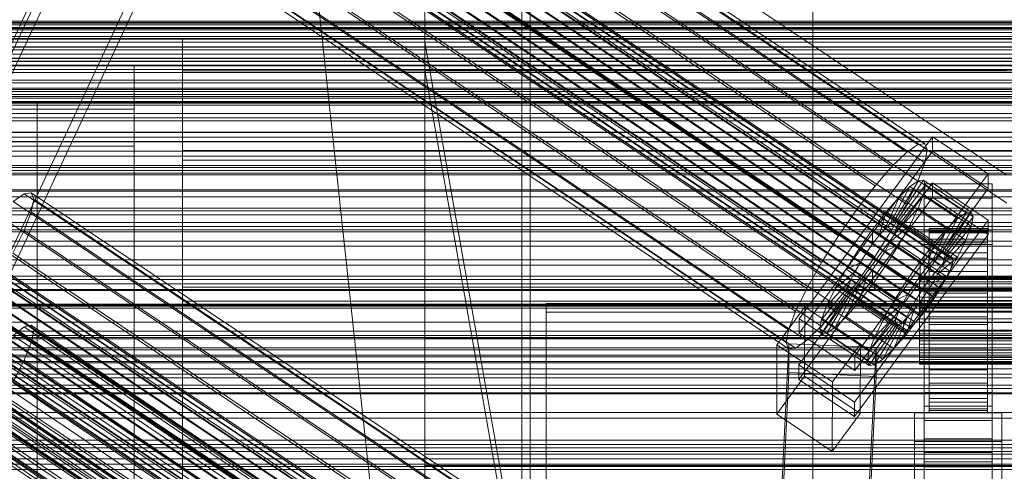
# Model space of a CAD drawing. Header units: millimetres. Extents: x -2233 to 61924, y -68080 to 6847.
# Tile 295 of 656: x -334 to -130, y -33109 to -33016. Entities that reach past the tile are written whole.
import ezdxf

# ---------------------------------------------------------------- set-up
doc = ezdxf.new("R2010")
doc.units = ezdxf.units.MM
for name, color, linetype, lineweight in [('COTAS_P', 1, 'Continuous', 0), ('frontal_C01', 7, 'Continuous', 0), ('frontal_C02', 7, 'Continuous', 0), ('frontal_C02-briq', 7, 'Continuous', 0), ('frontal_C03', 7, 'Continuous', 0), ('frontal_C03-dry', 7, 'Continuous', 0), ('frontal_dosificador', 7, 'Continuous', 0), ('frontal_secador', 7, 'Continuous', 0)]:
    doc.layers.add(name, color=color, linetype=linetype, lineweight=lineweight)
doc.dimstyles.new('R19_100', dxfattribs={"dimtxt": 250, "dimasz": 150, "dimexe": 150, "dimexo": 80, "dimgap": 100, "dimtad": 1, "dimtih": 1, "dimtoh": 1, "dimdsep": 46, "dimcen": 0.09, "dimadec": 0, "dimazin": 0, "dimtfac": 1, "dimtdec": 4, "dimtofl": 0, "dimtmove": 0, "dimatfit": 3, "dimfxl": 1, "dimtolj": 1, "dimtzin": 0, "dimarcsym": 0})

# ---------------------------------------------------------------- blocks, each defined once
blk = doc.blocks.new('DIM_R28_53')
at = {"layer": 'COTAS_P'}
for p, q in [((-150, -32300), (550, -32300)), ((550, -32300), (505, -32450)), ((550, -34900), (550, -32300)), ((550, -32300), (595, -32450)), ((550, -34900), (505, -34750)), ((550, -34900), (595, -34750)), ((-150, -34900), (550, -34900))]:
    blk.add_line(p, q, dxfattribs=at)
blk.add_text('2600 P', height=250, rotation=90, dxfattribs=at).set_placement((450, -33600))

msp = doc.modelspace()

# ---------------------------------------------------------------- linework, layer by layer
at = {"layer": 'frontal_C01'}
for p, q in [((-280.886, -32907.139), (-420.886, -33205.659)), ((-420.886, -33209.973), (-280.886, -32911.453)), ((-439.114, -33242.488), (-299.114, -32943.968)), ((-280.886, -32947.581), (-420.886, -33246.102)), ((-420.886, -33250.415), (-280.886, -32951.895)), ((-300, -33025.623), (-300, -33020.011)), ((-300, -33020.011), (-300, -33026.666)), ((300, -33020.011), (-300, -33020.011)), ((-130, -33020.803), (-250, -33020.803)), ((-250, -33020.803), (-228.298, -33143.494)), ((-250, -33020.803), (-250, -33026.583)), ((-300, -33043.118), (-300, -33025.623)), ((300, -33025.623), (-300, -33025.623)), ((-300, -33026.666), (-300, -33045.133)), ((300, -33026.666), (-300, -33026.666)), ((-228.298, -33149.274), (-250, -33026.583)), ((-250, -33026.583), (-130, -33026.583)), ((-300, -33071.304), (-300, -33043.118)), ((300, -33043.118), (-300, -33043.118)), ((-300, -33045.133), (-300, -33074.154)), ((300, -33045.133), (-300, -33045.133)), ((-300, -33108.261), (-300, -33071.304)), ((300, -33071.304), (-300, -33071.304)), ((-300, -33074.154), (-300, -33111.751)), ((300, -33074.154), (-300, -33074.154)), ((-332.629, -33079.473), (-334.938, -33081.238)), ((-331.181, -33079.124), (-332.629, -33079.473)), ((-332.629, -33079.473), (-148.32, -33203.808)), ((-330.692, -33080.214), (-331.181, -33079.124)), ((-331.181, -33079.124), (-146.872, -33203.459)), ((-334.938, -33081.238), (-150.629, -33205.573)), ((-331.197, -33082.669), (-330.692, -33080.214)), ((-330.692, -33080.214), (-146.383, -33204.548)), ((-356.348, -33083.564), (-142.549, -33227.792)), ((-355.53, -33082.938), (-141.731, -33227.166)), ((-355.017, -33082.814), (-141.218, -33227.043)), ((-354.844, -33083.201), (-141.045, -33227.429)), ((-332.659, -33086.321), (-331.197, -33082.669)), ((-331.197, -33082.669), (-146.887, -33207.003)), ((-357.415, -33084.648), (-143.617, -33228.876)), ((-355.541, -33085.365), (-141.742, -33229.593)), ((-355.022, -33084.07), (-141.224, -33228.299)), ((-337.95, -33084.299), (-153.641, -33208.633)), ((-358.659, -33086.117), (-144.861, -33230.346)), ((-356.363, -33086.995), (-142.565, -33231.223)), ((-334.981, -33090.923), (-332.659, -33086.321)), ((-332.659, -33086.321), (-148.35, -33210.656)), ((-361.332, -33089.791), (-147.533, -33234.02)), ((-146.196, -33232.1), (-359.995, -33087.872)), ((-357.434, -33088.851), (-143.635, -33233.079)), ((-341.461, -33088.446), (-157.152, -33212.78)), ((-358.68, -33090.805), (-144.881, -33235.033)), ((-334.981, -33090.923), (-150.672, -33215.258)), ((-160.922, -33217.731), (-345.231, -33093.397)), ((-338.003, -33096.16), (-153.694, -33220.495)), ((-349.002, -33098.815), (-164.693, -33223.149)), ((-341.52, -33101.675), (-157.211, -33226.01)), ((-300, -33151.469), (-300, -33108.261)), ((300, -33108.261), (-300, -33108.261))]:
    msp.add_line(p, q, dxfattribs=at)
at = {"layer": 'frontal_C02'}
for p, q in [((-332.629, -32918.62), (-148.32, -33041.874)), ((-331.181, -32918.462), (-146.872, -33041.717)), ((-334.938, -32920.207), (-150.629, -33043.462)), ((-330.692, -32919.745), (-146.383, -33042.999)), ((-356.348, -32922.869), (-142.549, -33065.844)), ((-355.53, -32922.306), (-141.731, -33065.281)), ((-355.017, -32922.25), (-141.218, -33065.225)), ((-354.844, -32922.705), (-141.045, -33065.68)), ((-337.95, -32923.116), (-153.641, -33046.371)), ((-331.197, -32922.381), (-146.887, -33045.635)), ((-250, -32921.727), (-250, -35767.183)), ((-358.659, -32925.328), (-144.861, -33068.303)), ((-357.415, -32923.899), (-143.617, -33066.875)), ((-355.541, -32924.988), (-141.742, -33067.964)), ((-355.022, -32923.639), (-141.224, -33066.614)), ((-146.196, -33070.033), (-359.995, -32927.058)), ((-356.363, -32926.662), (-142.565, -33069.637)), ((-341.461, -32927.149), (-157.152, -33050.404)), ((-332.659, -32926.19), (-148.35, -33049.445)), ((-250, -35771.953), (-250, -32926.497)), ((-361.332, -32928.97), (-147.533, -33071.945)), ((-357.434, -32928.545), (-143.635, -33071.521)), ((-362.578, -32930.935), (-148.779, -33073.91)), ((-358.68, -32930.51), (-144.881, -33073.486)), ((-334.981, -32930.914), (-150.672, -33054.168)), ((-363.648, -32932.818), (-149.85, -33075.793)), ((-360.017, -32932.423), (-146.218, -33075.398)), ((-160.922, -33055.285), (-345.231, -32932.03)), ((-364.471, -32934.492), (-150.672, -33077.467)), ((-361.352, -32934.152), (-147.554, -33077.127)), ((-365.168, -32936.776), (-151.369, -33079.751)), ((-364.995, -32937.23), (-151.196, -33080.205)), ((-364.989, -32935.842), (-151.191, -33078.817)), ((-364.482, -32937.174), (-150.683, -33080.15)), ((-363.664, -32936.612), (-149.865, -33079.587)), ((-362.596, -32935.581), (-148.798, -33078.556)), ((-349.002, -32937.427), (-164.693, -33060.682)), ((-338.003, -32936.229), (-153.694, -33059.484)), ((-352.519, -32942.972), (-168.21, -33066.227)), ((-341.52, -32941.774), (-157.211, -33065.029)), ((-345.291, -32947.171), (-160.982, -33070.426)), ((-355.541, -32948.287), (-171.232, -33071.542)), ((-357.863, -32953.011), (-173.554, -33076.265)), ((-349.061, -32952.052), (-164.752, -33075.307)), ((-359.326, -32956.82), (-175.016, -33080.075)), ((-352.572, -32956.085), (-168.263, -33079.339)), ((-359.83, -32959.456), (-175.521, -33082.711)), ((-355.584, -32958.994), (-171.275, -33082.248)), ((-359.341, -32960.739), (-175.032, -33083.994)), ((-357.893, -32960.581), (-173.584, -33083.836)), ((-130, -33048.209), (-228.298, -32982.474)), ((-228.298, -32982.474), (-228.298, -33115.864)), ((-228.298, -33121.594), (-228.298, -32988.204)), ((-228.298, -32988.204), (-130, -33053.94)), ((425, -33018.802), (-425, -33018.802)), ((-450, -33025.67), (-310, -33025.67)), ((-310, -33025.67), (-310, -33034.611)), ((-310, -33033.306), (-310, -33025.67)), ((-425, -33030.257), (425, -33030.257)), ((-310, -33033.306), (-450, -33033.306)), ((-310, -33034.611), (-450, -33034.611)), ((-330, -33042.247), (-330, -33033.306)), ((-330, -33033.306), (-310, -33033.306)), ((-330, -33166.943), (-330, -33033.306)), ((-310, -33033.306), (-310, -33042.247)), ((-310, -33166.943), (-310, -33033.306)), ((-310, -33042.247), (-310, -33034.611)), ((-172.809, -33077.782), (-145.277, -33040.26)), ((-145.289, -33043.24), (-145.277, -33040.26)), ((-145.277, -33040.26), (-133.809, -33047.929)), ((-450, -33042.247), (-310, -33042.247)), ((-310, -33042.247), (-330, -33042.247)), ((-330, -33042.247), (-330, -33175.884)), ((-310, -33175.884), (-310, -33042.247)), ((-150.629, -33043.462), (-148.32, -33041.874)), ((-148.32, -33041.874), (-146.872, -33041.717)), ((-146.383, -33042.999), (-146.887, -33045.635)), ((-146.872, -33041.717), (-146.383, -33042.999)), ((-145.289, -33043.24), (-172.821, -33080.763)), ((-153.641, -33046.371), (-150.629, -33043.462)), ((-133.821, -33050.91), (-145.289, -33043.24)), ((-157.152, -33050.404), (-153.641, -33046.371)), ((-146.887, -33045.635), (-148.35, -33049.445)), ((-133.809, -33047.929), (-161.341, -33085.452)), ((-152.686, -33057.556), (-147.143, -33049.234)), ((-147.143, -33049.234), (-148.226, -33049.352)), ((-147.143, -33049.234), (-137.313, -33055.808)), ((-146.777, -33050.194), (-147.143, -33049.234)), ((-133.809, -33047.929), (-133.821, -33050.91)), ((-172.847, -33087.32), (-145.315, -33049.798)), ((-161.353, -33088.432), (-133.821, -33050.91)), ((-160.922, -33055.285), (-157.152, -33050.404)), ((-154.017, -33058.175), (-149.953, -33050.54)), ((-153.199, -33057.612), (-148.226, -33049.352)), ((-152.513, -33058.011), (-146.777, -33050.194)), ((-149.953, -33050.54), (-152.207, -33052.716)), ((-148.35, -33049.445), (-150.672, -33054.168)), ((-148.226, -33049.352), (-149.953, -33050.54)), ((-149.953, -33050.54), (-140.123, -33057.113)), ((-148.226, -33049.352), (-138.396, -33055.926)), ((-147.155, -33052.165), (-146.777, -33050.194)), ((-147, -33052.952), (-147, -33049.972)), ((-147, -33049.972), (-133, -33049.972)), ((-147, -33095.79), (-147, -33049.972)), ((-146.777, -33050.194), (-136.948, -33056.767)), ((-145.327, -33052.778), (-145.315, -33049.798)), ((-145.315, -33049.798), (-133.847, -33057.467)), ((-133, -33049.972), (-133, -33052.952)), ((-133, -33049.972), (-133, -33095.79)), ((-332.629, -33052.01), (-334.938, -33053.598)), ((-331.181, -33051.852), (-332.629, -33052.01)), ((-332.629, -33052.01), (-148.32, -33175.265)), ((-331.197, -33055.771), (-330.692, -33053.135)), ((-330.692, -33053.135), (-331.181, -33051.852)), ((-331.181, -33051.852), (-146.872, -33175.107)), ((-330.692, -33053.135), (-146.383, -33176.39)), ((-145.327, -33052.778), (-172.859, -33090.3)), ((-155.085, -33059.205), (-152.207, -33052.716)), ((-152.207, -33052.716), (-154.833, -33055.732)), ((-152.692, -33058.945), (-147.155, -33052.165)), ((-152.207, -33052.716), (-142.377, -33059.289)), ((-148.249, -33055.015), (-147.155, -33052.165)), ((-147.155, -33052.165), (-137.325, -33058.739)), ((-133, -33052.952), (-147, -33052.952)), ((-147, -33052.952), (-147, -33098.77)), ((-133.859, -33060.447), (-145.327, -33052.778)), ((-133, -33098.77), (-133, -33052.952)), ((-334.938, -33053.598), (-150.629, -33176.852)), ((-164.693, -33060.682), (-160.922, -33055.285)), ((-150.672, -33054.168), (-153.694, -33059.484)), ((-153.21, -33060.295), (-148.249, -33055.015)), ((-149.985, -33058.548), (-148.249, -33055.015)), ((-148.249, -33055.015), (-138.419, -33061.589)), ((-357.415, -33057.29), (-143.617, -33200.265)), ((-356.348, -33056.259), (-142.549, -33199.234)), ((-355.53, -33055.696), (-141.731, -33198.672)), ((-355.022, -33057.029), (-141.224, -33200.004)), ((-355.017, -33055.64), (-141.218, -33198.616)), ((-354.844, -33056.095), (-141.045, -33199.07)), ((-337.95, -33056.507), (-153.641, -33179.761)), ((-332.659, -33059.581), (-331.197, -33055.771)), ((-331.197, -33055.771), (-146.887, -33179.026)), ((-154.833, -33055.732), (-157.653, -33059.383)), ((-156.329, -33060.634), (-154.833, -33055.732)), ((-154.833, -33055.732), (-145.003, -33062.306)), ((-140.123, -33057.113), (-144.188, -33064.748)), ((-138.396, -33055.926), (-143.369, -33064.186)), ((-137.313, -33055.808), (-142.856, -33064.13)), ((-136.948, -33056.767), (-142.683, -33064.584)), ((-142.377, -33059.289), (-140.123, -33057.113)), ((-140.123, -33057.113), (-138.396, -33055.926)), ((-138.396, -33055.926), (-137.313, -33055.808)), ((-136.948, -33056.767), (-137.325, -33058.739)), ((-137.313, -33055.808), (-136.948, -33056.767)), ((-358.659, -33058.719), (-144.861, -33201.694)), ((-355.541, -33058.379), (-141.742, -33201.354)), ((-133.847, -33057.467), (-161.379, -33094.989)), ((-157.653, -33059.383), (-160.474, -33063.42)), ((-157.653, -33059.383), (-157.665, -33062.364)), ((-147.823, -33065.957), (-157.653, -33059.383)), ((-156.329, -33060.634), (-155.085, -33059.205)), ((-155.085, -33059.205), (-154.017, -33058.175)), ((-145.255, -33065.779), (-155.085, -33059.205)), ((-154.033, -33061.968), (-149.985, -33058.548)), ((-154.017, -33058.175), (-153.199, -33057.612)), ((-144.188, -33064.748), (-154.017, -33058.175)), ((-152.692, -33058.945), (-153.21, -33060.295)), ((-153.199, -33057.612), (-152.686, -33057.556)), ((-143.369, -33064.186), (-153.199, -33057.612)), ((-152.513, -33058.011), (-152.692, -33058.945)), ((-142.862, -33065.518), (-152.692, -33058.945)), ((-142.856, -33064.13), (-152.686, -33057.556)), ((-152.686, -33057.556), (-152.513, -33058.011)), ((-142.683, -33064.584), (-152.513, -33058.011)), ((-152.246, -33062.524), (-149.985, -33058.548)), ((-149.985, -33058.548), (-140.156, -33065.122)), ((-146, -33069.193), (-146, -33059.201)), ((-146, -33059.201), (-146, -33059.647)), ((-146, -33059.201), (-134, -33059.201)), ((-146, -33060.049), (-146, -33059.201)), ((-142.377, -33059.289), (-145.255, -33065.779)), ((-145.003, -33062.306), (-142.377, -33059.289)), ((-137.325, -33058.739), (-142.862, -33065.518)), ((-137.325, -33058.739), (-138.419, -33061.589)), ((-134, -33059.647), (-134, -33059.201)), ((-134, -33059.201), (-134, -33069.193)), ((-134, -33059.201), (-134, -33060.049)), ((-133.847, -33057.467), (-133.859, -33060.447)), ((-450, -33059.848), (450, -33059.848)), ((-146.196, -33203.423), (-359.995, -33060.448)), ((-356.363, -33060.052), (-142.565, -33203.028)), ((-341.461, -33060.539), (-157.152, -33183.794)), ((-334.981, -33064.304), (-332.659, -33059.581)), ((-332.659, -33059.581), (-148.35, -33182.835)), ((-168.21, -33066.227), (-164.693, -33060.682)), ((-161.391, -33097.97), (-133.859, -33060.447)), ((-157.665, -33062.364), (-156.329, -33060.634)), ((-153.694, -33059.484), (-157.211, -33065.029)), ((-146.499, -33067.208), (-156.329, -33060.634)), ((-153.21, -33060.295), (-154.033, -33061.968)), ((-143.38, -33066.868), (-153.21, -33060.295)), ((-147, -33062.49), (-147, -33059.509)), ((-147, -33059.509), (-133, -33059.509)), ((-147, -33105.328), (-147, -33059.509)), ((-146, -33069.404), (-146, -33059.647)), ((-146, -33059.647), (-146, -33061.357)), ((-146, -33059.647), (-134, -33059.647)), ((-146, -33069.594), (-146, -33060.049)), ((-146, -33060.049), (-134, -33060.049)), ((-146, -33062.133), (-146, -33060.049)), ((-146, -33070.214), (-146, -33061.357)), ((-146, -33061.357), (-146, -33064.213)), ((-146, -33061.357), (-134, -33061.357)), ((-134, -33061.357), (-134, -33059.647)), ((-134, -33059.647), (-134, -33069.404)), ((-134, -33060.049), (-134, -33069.594)), ((-134, -33060.049), (-134, -33062.133)), ((-134, -33064.213), (-134, -33061.357)), ((-134, -33061.357), (-134, -33070.214)), ((-133, -33059.509), (-133, -33062.49)), ((-133, -33059.509), (-133, -33105.328)), ((-361.332, -33062.36), (-147.533, -33205.336)), ((-357.434, -33061.936), (-143.635, -33204.911)), ((-160.474, -33063.42), (-163.105, -33067.568)), ((-159.001, -33064.276), (-160.474, -33063.42)), ((-160.474, -33063.42), (-150.644, -33069.994)), ((-159.001, -33064.276), (-157.665, -33062.364)), ((-157.665, -33062.364), (-147.835, -33068.937)), ((-154.033, -33061.968), (-155.103, -33063.852)), ((-155.103, -33063.852), (-152.246, -33062.524)), ((-154.877, -33066.672), (-152.246, -33062.524)), ((-144.203, -33068.542), (-154.033, -33061.968)), ((-152.246, -33062.524), (-142.416, -33069.098)), ((-147.823, -33065.957), (-145.003, -33062.306)), ((-133, -33062.49), (-147, -33062.49)), ((-147, -33062.49), (-147, -33108.308)), ((-145.003, -33062.306), (-146.499, -33067.208)), ((-146, -33070.581), (-146, -33062.133)), ((-146, -33062.133), (-134, -33062.133)), ((-146, -33065.31), (-146, -33062.133)), ((-138.419, -33061.589), (-143.38, -33066.868)), ((-138.419, -33061.589), (-140.156, -33065.122)), ((-134, -33062.133), (-134, -33070.581)), ((-134, -33062.133), (-134, -33065.31)), ((-133, -33108.308), (-133, -33062.49)), ((-362.578, -33064.325), (-148.779, -33207.3)), ((-358.68, -33063.901), (-144.881, -33206.876)), ((-160.922, -33188.675), (-345.231, -33065.42)), ((-334.981, -33064.304), (-150.672, -33187.559)), ((-157.211, -33065.029), (-160.982, -33070.426)), ((-160.247, -33066.241), (-159.001, -33064.276)), ((-149.171, -33070.85), (-159.001, -33064.276)), ((-155.103, -33063.852), (-156.35, -33065.816)), ((-145.274, -33070.425), (-155.103, -33063.852)), ((-146, -33071.567), (-146, -33064.213)), ((-146, -33064.213), (-146, -33068.021)), ((-146, -33064.213), (-134, -33064.213)), ((-146, -33072.087), (-146, -33065.31)), ((-146, -33065.31), (-134, -33065.31)), ((-146, -33069.365), (-146, -33065.31)), ((-144.188, -33064.748), (-145.255, -33065.779)), ((-140.156, -33065.122), (-144.203, -33068.542)), ((-143.369, -33064.186), (-144.188, -33064.748)), ((-143.38, -33066.868), (-142.862, -33065.518)), ((-142.856, -33064.13), (-143.369, -33064.186)), ((-142.862, -33065.518), (-142.683, -33064.584)), ((-142.683, -33064.584), (-142.856, -33064.13)), ((-142.549, -33065.844), (-141.731, -33065.281)), ((-140.156, -33065.122), (-142.416, -33069.098)), ((-141.731, -33065.281), (-141.218, -33065.225)), ((-141.218, -33065.225), (-141.045, -33065.68)), ((-134, -33068.021), (-134, -33064.213)), ((-134, -33064.213), (-134, -33071.567)), ((-134, -33065.31), (-134, -33072.087)), ((-134, -33065.31), (-134, -33069.365)), ((-363.648, -33066.209), (-149.85, -33209.184)), ((-361.352, -33067.542), (-147.554, -33210.518)), ((-360.017, -33065.813), (-146.218, -33208.788)), ((-171.232, -33071.542), (-168.21, -33066.227)), ((-160.247, -33066.241), (-163.105, -33067.568)), ((-161.318, -33068.124), (-160.247, -33066.241)), ((-150.417, -33072.815), (-160.247, -33066.241)), ((-157.698, -33070.709), (-154.877, -33066.672)), ((-156.35, -33065.816), (-157.686, -33067.729)), ((-156.35, -33065.816), (-154.877, -33066.672)), ((-146.52, -33072.39), (-156.35, -33065.816)), ((-154.877, -33066.672), (-145.047, -33073.246)), ((-150.644, -33069.994), (-147.823, -33065.957)), ((-147.835, -33068.937), (-147.823, -33065.957)), ((-146.499, -33067.208), (-147.835, -33068.937)), ((-145.255, -33065.779), (-146.499, -33067.208)), ((-144.861, -33068.303), (-143.617, -33066.875)), ((-144.203, -33068.542), (-143.38, -33066.868)), ((-143.617, -33066.875), (-142.549, -33065.844)), ((-141.224, -33066.614), (-141.742, -33067.964)), ((-141.045, -33065.68), (-141.224, -33066.614)), ((-364.989, -33069.232), (-151.191, -33212.207)), ((-364.471, -33067.882), (-150.672, -33210.857)), ((-362.596, -33068.971), (-148.798, -33211.947)), ((-163.105, -33067.568), (-165.365, -33071.544)), ((-161.318, -33068.124), (-165.365, -33071.544)), ((-163.105, -33067.568), (-153.275, -33074.142)), ((-162.14, -33069.798), (-161.318, -33068.124)), ((-151.488, -33074.698), (-161.318, -33068.124)), ((-159.022, -33069.458), (-160.518, -33074.36)), ((-159.022, -33069.458), (-160.266, -33070.887)), ((-157.686, -33067.729), (-159.022, -33069.458)), ((-149.192, -33076.032), (-159.022, -33069.458)), ((-157.686, -33067.729), (-157.698, -33070.709)), ((-147.856, -33074.302), (-157.686, -33067.729)), ((-147.835, -33068.937), (-149.171, -33070.85)), ((-148, -33069.594), (-148, -33069.193)), ((-148, -33069.193), (-148, -33069.404)), ((-148, -33069.193), (148, -33069.193)), ((-148, -33069.404), (-148, -33070.214)), ((-148, -33069.404), (148, -33069.404)), ((-146.196, -33070.033), (-144.861, -33068.303)), ((-146, -33073.371), (-146, -33068.021)), ((-146, -33068.021), (-146, -33072.522)), ((-146, -33068.021), (-134, -33068.021)), ((-146, -33069.404), (-146, -33069.193)), ((-134, -33069.193), (-146, -33069.193)), ((-146, -33069.193), (-146, -33069.594)), ((-146, -33074.007), (-146, -33069.365)), ((-146, -33069.365), (-134, -33069.365)), ((-146, -33074.021), (-146, -33069.365)), ((-146, -33070.214), (-146, -33069.404)), ((-134, -33069.404), (-146, -33069.404)), ((-145.274, -33070.425), (-144.203, -33068.542)), ((-142.416, -33069.098), (-145.274, -33070.425)), ((-142.416, -33069.098), (-145.047, -33073.246)), ((-141.742, -33067.964), (-142.565, -33069.637)), ((-134, -33072.522), (-134, -33068.021)), ((-134, -33068.021), (-134, -33073.371)), ((-134, -33069.193), (-134, -33069.404)), ((-134, -33069.594), (-134, -33069.193)), ((-134, -33069.365), (-134, -33074.007)), ((-134, -33069.365), (-134, -33074.021)), ((-134, -33069.404), (-134, -33070.214)), ((-365.168, -33070.166), (-151.369, -33213.141)), ((-364.995, -33070.62), (-151.196, -33213.596)), ((-364.482, -33070.565), (-150.683, -33213.54)), ((-363.664, -33070.002), (-149.865, -33212.977)), ((-349.002, -33070.817), (-164.693, -33194.072)), ((-338.003, -33069.619), (-153.694, -33192.874)), ((-173.554, -33076.265), (-171.232, -33071.542)), ((-162.659, -33071.148), (-168.196, -33077.927)), ((-162.14, -33069.798), (-167.102, -33075.078)), ((-165.365, -33071.544), (-167.102, -33075.078)), ((-165.365, -33071.544), (-155.535, -33078.118)), ((-160.982, -33070.426), (-164.752, -33075.307)), ((-160.266, -33070.887), (-163.144, -33077.377)), ((-162.837, -33072.082), (-162.659, -33071.148)), ((-162.659, -33071.148), (-162.14, -33069.798)), ((-152.829, -33077.721), (-162.659, -33071.148)), ((-152.311, -33076.372), (-162.14, -33069.798)), ((-160.266, -33070.887), (-161.333, -33071.918)), ((-160.518, -33074.36), (-157.698, -33070.709)), ((-150.436, -33077.461), (-160.266, -33070.887)), ((-157.698, -33070.709), (-147.868, -33077.283)), ((-153.275, -33074.142), (-150.644, -33069.994)), ((-150.644, -33069.994), (-149.171, -33070.85)), ((-149.171, -33070.85), (-150.417, -33072.815)), ((-148, -33070.581), (-148, -33069.594)), ((-148, -33069.594), (148, -33069.594)), ((-148, -33070.214), (-148, -33071.567)), ((-148, -33070.214), (148, -33070.214)), ((-148, -33072.087), (-148, -33070.581)), ((-148, -33070.581), (148, -33070.581)), ((-148, -33071.567), (-148, -33073.371)), ((-148, -33071.567), (148, -33071.567)), ((-147.533, -33071.945), (-146.196, -33070.033)), ((-146.52, -33072.39), (-145.274, -33070.425)), ((-134, -33069.594), (-146, -33069.594)), ((-146, -33069.594), (-146, -33070.581)), ((-146, -33071.567), (-146, -33070.214)), ((-134, -33070.214), (-146, -33070.214)), ((-134, -33070.581), (-146, -33070.581)), ((-146, -33070.581), (-146, -33072.087)), ((-146, -33073.371), (-146, -33071.567)), ((-134, -33071.567), (-146, -33071.567)), ((-143.635, -33071.521), (-144.881, -33073.486)), ((-142.565, -33069.637), (-143.635, -33071.521)), ((-134, -33070.581), (-134, -33069.594)), ((-134, -33070.214), (-134, -33071.567)), ((-134, -33072.087), (-134, -33070.581)), ((-134, -33071.567), (-134, -33073.371)), ((450, -33071.77), (-450, -33071.77)), ((-162.837, -33072.082), (-168.573, -33079.899)), ((-162.664, -33072.536), (-168.208, -33080.859)), ((-162.151, -33072.48), (-167.125, -33080.741)), ((-161.333, -33071.918), (-165.397, -33079.553)), ((-162.664, -33072.536), (-162.837, -33072.082)), ((-153.008, -33078.655), (-162.837, -33072.082)), ((-162.151, -33072.48), (-162.664, -33072.536)), ((-152.835, -33079.11), (-162.664, -33072.536)), ((-161.333, -33071.918), (-162.151, -33072.48)), ((-152.321, -33079.054), (-162.151, -33072.48)), ((-151.503, -33078.491), (-161.333, -33071.918)), ((-153.275, -33074.142), (-150.417, -33072.815)), ((-150.417, -33072.815), (-151.488, -33074.698)), ((-148.779, -33073.91), (-147.533, -33071.945)), ((-148, -33074.007), (-148, -33072.087)), ((-148, -33072.087), (148, -33072.087)), ((-148, -33073.371), (-148, -33075.503)), ((-148, -33073.371), (148, -33073.371)), ((-145.047, -33073.246), (-147.868, -33077.283)), ((-147.856, -33074.302), (-146.52, -33072.39)), ((-145.047, -33073.246), (-146.52, -33072.39)), ((-144.881, -33073.486), (-146.218, -33075.398)), ((-134, -33072.087), (-146, -33072.087)), ((-146, -33072.087), (-146, -33074.007)), ((-146, -33072.522), (-146, -33075.503)), ((-134, -33072.522), (-146, -33072.522)), ((-146, -33072.522), (-146, -33077.409)), ((-146, -33075.503), (-146, -33073.371)), ((-134, -33073.371), (-146, -33073.371)), ((-134, -33074.007), (-134, -33072.087)), ((-134, -33075.503), (-134, -33072.522)), ((-134, -33077.409), (-134, -33072.522)), ((-134, -33073.371), (-134, -33075.503)), ((-341.52, -33075.164), (-157.211, -33198.419)), ((-225, -33076.432), (-225, -33074.644)), ((-225, -33074.644), (225, -33074.644)), ((-225, -33112.826), (-225, -33074.644)), ((-177.394, -33083.142), (-171.658, -33075.325)), ((-171.715, -33089.631), (-171.658, -33075.325)), ((-171.658, -33075.325), (-160.19, -33082.994)), ((-164.752, -33075.307), (-168.263, -33079.339)), ((-167.102, -33075.078), (-168.196, -33077.927)), ((-167.102, -33075.078), (-157.272, -33081.651)), ((-163.144, -33077.377), (-160.518, -33074.36)), ((-160.518, -33074.36), (-150.688, -33080.934)), ((-155.535, -33078.118), (-153.275, -33074.142)), ((-155.535, -33078.118), (-151.488, -33074.698)), ((-151.488, -33074.698), (-152.311, -33076.372)), ((-149.85, -33075.793), (-148.779, -33073.91)), ((-149.192, -33076.032), (-147.856, -33074.302)), ((-148, -33076.213), (-148, -33074.007)), ((-148, -33074.007), (148, -33074.007)), ((-148, -33075.503), (-148, -33077.818)), ((148, -33075.503), (-148, -33075.503)), ((-147.868, -33077.283), (-147.856, -33074.302)), ((-146.218, -33075.398), (-147.554, -33077.127)), ((-134, -33074.007), (-146, -33074.007)), ((-146, -33074.007), (-146, -33076.213)), ((-146, -33076.213), (-146, -33074.021)), ((-146, -33074.021), (-134, -33074.021)), ((-146, -33078.961), (-146, -33074.021)), ((-146, -33075.503), (-134, -33075.503)), ((-146, -33077.818), (-146, -33075.503)), ((-134, -33076.213), (-134, -33074.007)), ((-134, -33074.021), (-134, -33076.213)), ((-134, -33074.021), (-134, -33078.961)), ((-134, -33075.503), (-134, -33077.818)), ((-352.519, -33076.362), (-168.21, -33199.617)), ((225, -33076.432), (-225, -33076.432)), ((-225, -33076.432), (-225, -33114.614)), ((-175.016, -33080.075), (-173.554, -33076.265)), ((-165.397, -33079.553), (-163.144, -33077.377)), ((-163.144, -33077.377), (-153.314, -33083.95)), ((-157.272, -33081.651), (-152.311, -33076.372)), ((-153.314, -33083.95), (-150.436, -33077.461)), ((-152.311, -33076.372), (-152.829, -33077.721)), ((-151.503, -33078.491), (-150.436, -33077.461)), ((-151.191, -33078.817), (-150.672, -33077.467)), ((-150.688, -33080.934), (-149.192, -33076.032)), ((-147.868, -33077.283), (-150.688, -33080.934)), ((-150.672, -33077.467), (-149.85, -33075.793)), ((-150.436, -33077.461), (-149.192, -33076.032)), ((-147.554, -33077.127), (-148.798, -33078.556)), ((-148, -33078.553), (-148, -33076.213)), ((-148, -33076.213), (148, -33076.213)), ((-134, -33076.213), (-146, -33076.213)), ((-146, -33076.213), (-146, -33078.553)), ((-146, -33077.818), (-146, -33077.409)), ((-146, -33077.409), (-146, -33082.349)), ((-146, -33077.409), (-134, -33077.409)), ((-134, -33078.553), (-134, -33076.213)), ((-134, -33082.349), (-134, -33077.409)), ((-134, -33077.409), (-134, -33077.818)), ((-450, -33078.481), (450, -33078.481)), ((-172.809, -33077.782), (-172.821, -33080.763)), ((-161.341, -33085.452), (-172.809, -33077.782)), ((-168.263, -33079.339), (-171.275, -33082.248)), ((-168.196, -33077.927), (-168.573, -33079.899)), ((-168.196, -33077.927), (-158.366, -33084.501)), ((-167.125, -33080.741), (-165.397, -33079.553)), ((-165.397, -33079.553), (-155.567, -33086.127)), ((-158.743, -33086.472), (-153.008, -33078.655)), ((-158.378, -33087.432), (-152.835, -33079.11)), ((-158.366, -33084.501), (-152.829, -33077.721)), ((-157.295, -33087.314), (-152.321, -33079.054)), ((-157.272, -33081.651), (-155.535, -33078.118)), ((-155.567, -33086.127), (-151.503, -33078.491)), ((-152.829, -33077.721), (-153.008, -33078.655)), ((-153.008, -33078.655), (-152.835, -33079.11)), ((-152.835, -33079.11), (-152.321, -33079.054)), ((-152.321, -33079.054), (-151.503, -33078.491)), ((-151.369, -33079.751), (-151.191, -33078.817)), ((-149.865, -33079.587), (-150.683, -33080.15)), ((-148.798, -33078.556), (-149.865, -33079.587)), ((-148, -33077.818), (-148, -33080.158)), ((-148, -33077.818), (148, -33077.818)), ((-148, -33080.868), (-148, -33078.553)), ((-148, -33078.553), (148, -33078.553)), ((-146, -33080.158), (-146, -33077.818)), ((-134, -33077.818), (-146, -33077.818)), ((-146, -33078.553), (-146, -33078.961)), ((-134, -33078.553), (-146, -33078.553)), ((-146, -33078.553), (-146, -33080.868)), ((-146, -33078.961), (-134, -33078.961)), ((-146, -33083.848), (-146, -33078.961)), ((-134, -33077.818), (-134, -33080.158)), ((-134, -33078.961), (-134, -33078.553)), ((-134, -33080.868), (-134, -33078.553)), ((-134, -33078.961), (-134, -33083.848)), ((-355.541, -33081.678), (-171.232, -33204.932)), ((-345.291, -33080.561), (-160.982, -33203.816)), ((-175.521, -33082.711), (-175.016, -33080.075)), ((-172.821, -33080.763), (-161.353, -33088.432)), ((-168.573, -33079.899), (-168.208, -33080.859)), ((-168.573, -33079.899), (-158.743, -33086.472)), ((-168.208, -33080.859), (-167.125, -33080.741)), ((-168.208, -33080.859), (-158.378, -33087.432)), ((-167.125, -33080.741), (-157.295, -33087.314)), ((-158.366, -33084.501), (-157.272, -33081.651)), ((-150.688, -33080.934), (-153.314, -33083.95)), ((-151.196, -33080.205), (-151.369, -33079.751)), ((-150.683, -33080.15), (-151.196, -33080.205)), ((-148, -33080.158), (-148, -33082.363)), ((-148, -33080.158), (148, -33080.158)), ((-148, -33083), (-148, -33080.868)), ((-148, -33080.868), (148, -33080.868)), ((-146, -33082.363), (-146, -33080.158)), ((-146, -33080.158), (-146, -33082.349)), ((-134, -33080.158), (-146, -33080.158)), ((-146, -33080.868), (-146, -33083.848)), ((-134, -33080.868), (-146, -33080.868)), ((-146, -33080.868), (-146, -33083)), ((-134, -33082.349), (-134, -33080.158)), ((-134, -33080.158), (-134, -33082.363)), ((-134, -33083.848), (-134, -33080.868)), ((-134, -33083), (-134, -33080.868)), ((-250, -33084.189), (-250, -33081.805)), ((-250, -33081.805), (250, -33081.805)), ((-250, -33105.669), (-250, -33081.805)), ((-177.811, -33142.201), (-174.943, -33082.935)), ((-177.394, -33083.142), (-177.451, -33097.448)), ((-165.926, -33090.811), (-177.394, -33083.142)), ((-175.032, -33083.994), (-175.521, -33082.711)), ((-174.943, -33088.897), (-174.943, -33082.935)), ((-174.943, -33082.935), (-156.962, -33083.728)), ((-171.275, -33082.248), (-173.584, -33083.836)), ((-160.19, -33082.994), (-165.926, -33090.811)), ((-160.19, -33082.994), (-160.247, -33097.3)), ((-156.962, -33083.728), (-159.83, -33142.994)), ((-156.962, -33083.728), (-156.962, -33089.69)), ((-148, -33082.363), (-148, -33084.284)), ((-148, -33082.363), (148, -33082.363)), ((-148, -33084.804), (-148, -33083)), ((-148, -33083), (148, -33083)), ((-146, -33082.349), (-146, -33087.005)), ((-146, -33082.349), (-134, -33082.349)), ((-146, -33084.284), (-146, -33082.363)), ((-146, -33082.363), (-146, -33087.005)), ((-134, -33082.363), (-146, -33082.363)), ((-146, -33083), (-146, -33088.349)), ((-134, -33083), (-146, -33083)), ((-146, -33083), (-146, -33084.804)), ((-134, -33087.005), (-134, -33082.349)), ((-134, -33087.005), (-134, -33082.363)), ((-134, -33082.363), (-134, -33084.284)), ((-134, -33088.349), (-134, -33083)), ((-134, -33084.804), (-134, -33083)), ((450, -33085.634), (-450, -33085.634)), ((-349.061, -33085.442), (-164.752, -33208.697)), ((250, -33084.189), (-250, -33084.189)), ((-250, -33084.189), (-250, -33108.053)), ((-173.584, -33083.836), (-175.032, -33083.994)), ((-161.353, -33088.432), (-161.341, -33085.452)), ((-158.743, -33086.472), (-158.366, -33084.501)), ((-153.314, -33083.95), (-155.567, -33086.127)), ((-148, -33084.284), (-148, -33085.789)), ((-148, -33084.284), (148, -33084.284)), ((-148, -33086.157), (-148, -33084.804)), ((-148, -33084.804), (148, -33084.804)), ((-148, -33085.789), (-148, -33086.776)), ((-148, -33085.789), (148, -33085.789)), ((-146, -33083.848), (-134, -33083.848)), ((-146, -33088.349), (-146, -33083.848)), ((-146, -33085.789), (-146, -33084.284)), ((-146, -33084.284), (-146, -33091.06)), ((-134, -33084.284), (-146, -33084.284)), ((-146, -33084.804), (-146, -33092.158)), ((-134, -33084.804), (-146, -33084.804)), ((-146, -33084.804), (-146, -33086.157)), ((-146, -33086.776), (-146, -33085.789)), ((-146, -33085.789), (-146, -33094.238)), ((-134, -33085.789), (-146, -33085.789)), ((-134, -33083.848), (-134, -33088.349)), ((-134, -33091.06), (-134, -33084.284)), ((-134, -33084.284), (-134, -33085.789)), ((-134, -33092.158), (-134, -33084.804)), ((-134, -33086.157), (-134, -33084.804)), ((-134, -33094.238), (-134, -33085.789)), ((-134, -33085.789), (-134, -33086.776)), ((-357.863, -33086.401), (-173.554, -33209.656)), ((-172.847, -33087.32), (-172.859, -33090.3)), ((-161.379, -33094.989), (-172.847, -33087.32)), ((-158.378, -33087.432), (-158.743, -33086.472)), ((-157.295, -33087.314), (-158.378, -33087.432)), ((-155.567, -33086.127), (-157.295, -33087.314)), ((-148, -33086.966), (-148, -33086.157)), ((-148, -33086.157), (148, -33086.157)), ((-148, -33086.776), (-148, -33087.178)), ((-148, -33086.776), (148, -33086.776)), ((-148, -33087.178), (-148, -33086.966)), ((-148, -33086.966), (148, -33086.966)), ((-148, -33087.178), (148, -33087.178)), ((-146, -33086.157), (-146, -33095.014)), ((-134, -33086.157), (-146, -33086.157)), ((-146, -33086.157), (-146, -33086.966)), ((-146, -33087.178), (-146, -33086.776)), ((-146, -33086.776), (-146, -33096.322)), ((-134, -33086.776), (-146, -33086.776)), ((-146, -33086.966), (-146, -33096.723)), ((-134, -33086.966), (-146, -33086.966)), ((-146, -33086.966), (-146, -33087.178)), ((-146, -33087.005), (-146, -33091.06)), ((-146, -33087.005), (-134, -33087.005)), ((-146, -33087.178), (-146, -33097.169)), ((-134, -33087.178), (-146, -33087.178)), ((-134, -33095.014), (-134, -33086.157)), ((-134, -33086.966), (-134, -33086.157)), ((-134, -33096.322), (-134, -33086.776)), ((-134, -33086.776), (-134, -33087.178)), ((-134, -33096.723), (-134, -33086.966)), ((-134, -33087.178), (-134, -33086.966)), ((-134, -33091.06), (-134, -33087.005)), ((-134, -33097.169), (-134, -33087.178)), ((-352.572, -33089.475), (-168.263, -33212.729)), ((-177.811, -33148.163), (-174.943, -33088.897)), ((-171.715, -33089.631), (-177.451, -33097.448)), ((-156.962, -33089.69), (-174.943, -33088.897)), ((-160.247, -33097.3), (-171.715, -33089.631)), ((-159.83, -33148.956), (-156.962, -33089.69)), ((-146, -33088.349), (-134, -33088.349)), ((-146, -33092.158), (-146, -33088.349)), ((-134, -33088.349), (-134, -33092.158)), ((450, -33089.936), (-450, -33089.936)), ((-359.326, -33090.211), (-175.016, -33213.465)), ((-172.859, -33090.3), (-161.391, -33097.97)), ((-165.983, -33105.118), (-165.926, -33090.811)), ((-146, -33091.06), (-146, -33094.238)), ((-146, -33091.06), (-134, -33091.06)), ((-134, -33094.238), (-134, -33091.06)), ((450, -33093.257), (-450, -33093.257)), ((-355.584, -33092.384), (-171.275, -33215.639)), ((-147, -33107.293), (-147, -33092.987)), ((-147, -33092.987), (-133, -33092.987)), ((-147, -33102.532), (-147, -33092.987)), ((-146, -33092.158), (-134, -33092.158)), ((-146, -33095.014), (-146, -33092.158)), ((-134, -33092.158), (-134, -33095.014)), ((-133, -33092.987), (-133, -33107.293)), ((-133, -33092.987), (-133, -33102.532)), ((-161.391, -33097.97), (-161.379, -33094.989)), ((-133, -33095.79), (-147, -33095.79)), ((-147, -33095.79), (-147, -33098.77)), ((-146, -33094.238), (-146, -33096.322)), ((-146, -33094.238), (-134, -33094.238)), ((-146, -33095.014), (-134, -33095.014)), ((-146, -33096.723), (-146, -33095.014)), ((-134, -33096.322), (-134, -33094.238)), ((-134, -33095.014), (-134, -33096.723)), ((-133, -33098.77), (-133, -33095.79)), ((-450, -33097.089), (450, -33097.089)), ((-177.451, -33097.448), (-165.983, -33105.118)), ((-165.983, -33105.118), (-160.247, -33097.3)), ((-149, -33103.12), (-149, -33097.159)), ((-149, -33097.159), (-131, -33097.159)), ((-149, -33142.596), (-149, -33097.159)), ((-146, -33096.322), (-146, -33097.169)), ((-146, -33096.322), (-134, -33096.322)), ((-146, -33096.723), (-134, -33096.723)), ((-146, -33097.169), (-146, -33096.723)), ((-146, -33097.169), (-134, -33097.169)), ((-134, -33097.169), (-134, -33096.322)), ((-134, -33096.723), (-134, -33097.169)), ((-131, -33097.159), (-131, -33103.12)), ((-131, -33097.159), (-131, -33142.596)), ((-147, -33098.77), (-133, -33098.77)), ((-131, -33103.12), (-149, -33103.12)), ((-149, -33148.557), (-149, -33103.12)), ((-133, -33102.532), (-147, -33102.532)), ((-147, -33102.532), (-147, -33116.839)), ((-133, -33116.839), (-133, -33102.532)), ((-131, -33148.557), (-131, -33103.12)), ((-450, -33105.18), (450, -33105.18)), ((250, -33105.669), (-250, -33105.669)), ((-250, -33105.669), (-250, -33108.053)), ((-133, -33105.328), (-147, -33105.328)), ((-147, -33105.328), (-147, -33108.308)), ((-133, -33108.308), (-133, -33105.328)), ((-250, -33108.053), (250, -33108.053)), ((-133, -33107.293), (-147, -33107.293)), ((-147, -33107.293), (-147, -33116.839)), ((-133, -33116.839), (-133, -33107.293)), ((-147, -33108.308), (-133, -33108.308))]:
    msp.add_line(p, q, dxfattribs=at)
at = {"layer": 'frontal_C02-briq'}
msp.add_line((-275, -32985), (-255, -33170), dxfattribs=at)
at = {"layer": 'frontal_C03'}
for p, q in [((-1268, -33016.424), (1268, -33016.424)), ((-1268, -33016.742), (1268, -33016.742)), ((-1268, -33017.788), (1268, -33017.788)), ((-1268, -33018.237), (1268, -33018.237)), ((1250, -33016.85), (-1250, -33016.85)), ((1250, -33017.186), (-1250, -33017.186)), ((-1250, -33017.907), (1250, -33017.907)), ((-1268, -33019.6), (1268, -33019.6)), ((-1268, -33020.15), (1268, -33020.15)), ((1250, -33020.759), (-1250, -33020.759)), ((-1268, -33021.738), (1268, -33021.738)), ((1268, -33022.351), (-1268, -33022.351)), ((1250, -33021.817), (-1250, -33021.817)), ((-1268, -33024.055), (1268, -33024.055)), ((-1268, -33024.69), (1268, -33024.69)), ((-1250, -33023.243), (1250, -33023.243)), ((1250, -33024.124), (-1250, -33024.124)), ((1250, -33024.778), (-1250, -33024.778)), ((-1268, -33026.394), (1268, -33026.394)), ((-1250, -33025.502), (1250, -33025.502)), ((1250, -33025.659), (-1250, -33025.659)), ((-1268, -33027.007), (1268, -33027.007)), ((-1268, -33028.595), (1268, -33028.595)), ((-1268, -33029.145), (1268, -33029.145)), ((-1268, -33030.508), (1268, -33030.508)), ((-1268, -33030.957), (1268, -33030.957)), ((-1268, -33032.003), (1268, -33032.003)), ((-1268, -33032.321), (1268, -33032.321)), ((-1268, -33032.978), (1268, -33032.978)), ((-1250, -33031.559), (1250, -33031.559)), ((-1268, -33033.143), (1268, -33033.143)), ((-1268, -33033.367), (1268, -33033.367)), ((-1250, -33033.74), (1250, -33033.74)), ((1250, -33035.465), (-1250, -33035.465)), ((1250, -33036.347), (-1250, -33036.347)), ((1250, -33037), (-1250, -33037)), ((1250, -33039.308), (-1250, -33039.308)), ((-1250, -33039.385), (1250, -33039.385)), ((-1250, -33040.365), (1250, -33040.365)), ((-1250, -33041.34), (1250, -33041.34)), ((1250, -33043.217), (-1250, -33043.217)), ((1250, -33044.274), (-1250, -33044.274)), ((-1250, -33046.187), (1250, -33046.187)), ((1250, -33046.582), (-1250, -33046.582)), ((1250, -33047.235), (-1250, -33047.235)), ((-1250, -33047.784), (1250, -33047.784)), ((1250, -33048.117), (-1250, -33048.117)), ((-1250, -33051.504), (1250, -33051.504)), ((-1250, -33052.633), (1250, -33052.633)), ((-1250, -33054.971), (1250, -33054.971)), ((-1250, -33055.555), (1250, -33055.555)), ((-1250, -33056.353), (1250, -33056.353)), ((1250, -33057.923), (-1250, -33057.923)), ((1250, -33058.804), (-1250, -33058.804)), ((1250, -33059.458), (-1250, -33059.458)), ((1250, -33061.765), (-1250, -33061.765)), ((-1250, -33062.823), (1250, -33062.823)), ((1250, -33065.675), (-1250, -33065.675)), ((1250, -33066.732), (-1250, -33066.732)), ((1250, -33069.039), (-1250, -33069.039)), ((1250, -33069.693), (-1250, -33069.693)), ((1250, -33070.574), (-1250, -33070.574)), ((-1500, -33074.787), (1500, -33074.787)), ((-1500, -33075.187), (1500, -33075.187)), ((1250, -33080.381), (-1250, -33080.381)), ((1250, -33081.262), (-1250, -33081.262)), ((1500, -33083.77), (-1500, -33083.77)), ((1250, -33081.915), (-1250, -33081.915)), ((1250, -33084.223), (-1250, -33084.223)), ((-1250, -33085.28), (1250, -33085.28)), ((1500, -33086.595), (-1500, -33086.595)), ((1500, -33086.88), (-1500, -33086.88)), ((1250, -33088.132), (-1250, -33088.132)), ((1250, -33089.19), (-1250, -33089.19)), ((1250, -33091.497), (-1250, -33091.497)), ((1250, -33092.151), (-1250, -33092.151)), ((1250, -33093.032), (-1250, -33093.032)), ((-1500, -33098.289), (1500, -33098.289)), ((1250, -33102.838), (-1250, -33102.838)), ((1250, -33103.72), (-1250, -33103.72)), ((1250, -33104.373), (-1250, -33104.373)), ((1250, -33106.68), (-1250, -33106.68)), ((-1250, -33107.738), (1250, -33107.738)), ((1500, -33108.893), (-1500, -33108.893))]:
    msp.add_line(p, q, dxfattribs=at)
at = {"layer": 'frontal_C03-dry'}
for p, q in [((1250, -33016.875), (-1250, -33016.875)), ((-1290, -33020), (1290, -33020)), ((-1250, -33041.25), (1250, -33041.25)), ((1250, -33047.25), (-1250, -33047.25)), ((1250, -33051.25), (-1250, -33051.25)), ((-1250, -33075.625), (1250, -33075.625)), ((1250, -33081.625), (-1250, -33081.625)), ((1250, -33085.625), (-1250, -33085.625))]:
    msp.add_line(p, q, dxfattribs=at)
at = {"layer": 'frontal_dosificador'}
for p, q in [((-230, -33900), (-230, -32340)), ((-170, -33900), (-170, -32340))]:
    msp.add_line(p, q, dxfattribs=at)
at = {"layer": 'frontal_secador'}
for p, q in [((-1265, -33018), (1265, -33018)), ((1300, -33020), (-1300, -33020)), ((-1265, -33072), (1265, -33072)), ((-1400, -33075), (1400, -33075)), ((-1265, -33075), (1265, -33075))]:
    msp.add_line(p, q, dxfattribs=at)

# ---------------------------------------------------------------- dimensions: what is measured, and where the dimension line sits
at = {"layer": 'COTAS_P'}
dim = msp.add_aligned_dim(p1=(-150, -34900), p2=(-150, -32300), distance=-700, text='<> P', dimstyle='R19_100', dxfattribs=at)
dim.commit()
dim.dimension.update_dxf_attribs({"geometry": 'DIM_R28_53', "text_midpoint": (550, -33600)})

doc.saveas('drawing.dxf')
